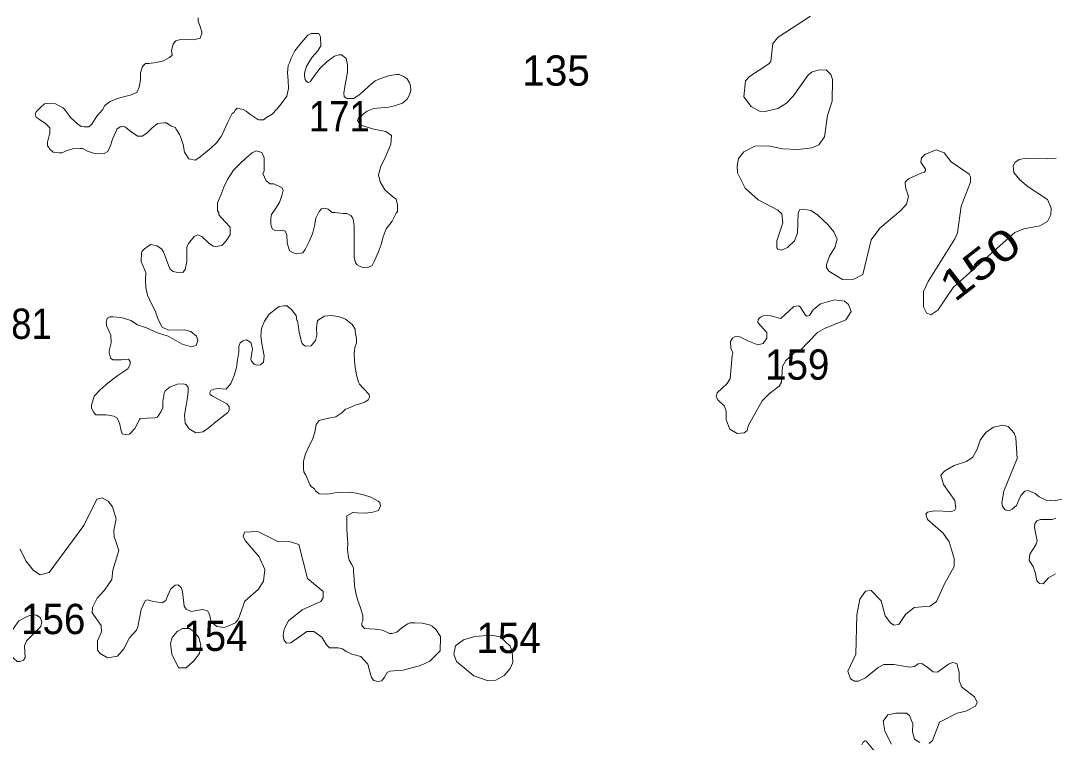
# Model space of a CAD drawing. Extents: x 499.9 to 555.3, y 9281.5 to 9336.8.
# Drawn here: x 524.08 to 529.54, y 9305.99 to 9309.8 of the extents above; entities that cross this region are included whole.
import ezdxf
from ezdxf.enums import TextEntityAlignment as Align

# ---------------------------------------------------------------- set-up
doc = ezdxf.new("R2010")
doc.units = 0
doc.header["$LTSCALE"] = 0.064
doc.layers.add('2', color=7, linetype='Continuous', lineweight=13)
doc.layers.add('21', color=7, linetype='Continuous')
doc.layers.add('61', color=7, linetype='Continuous')

msp = doc.modelspace()

# ---------------------------------------------------------------- linework, layer by layer
at = {"layer": '2'}
for points in [[(525.0315, 9309.7106), (525.041, 9309.7344), (525.041, 9309.744), (525.0283, 9309.7822), (525.0203, 9309.7997), (525.0203, 9309.8172)], [(528.252, 9309.8263), (528.0803, 9309.7146), (528.0534, 9309.6817), (528.0426, 9309.5861), (528.0316, 9309.5742), (527.9307, 9309.5078), (527.9089, 9309.4854), (527.8998, 9309.4006), (527.9395, 9309.3491), (527.9826, 9309.3242), (528.0125, 9309.3224), (528.0801, 9309.3379), (528.1252, 9309.3668), (528.1609, 9309.404), (528.2371, 9309.513), (528.2576, 9309.5311), (528.291, 9309.5417), (528.3336, 9309.5429), (528.3587, 9309.5179), (528.3671, 9309.4923), (528.3656, 9309.3779), (528.3419, 9309.3014), (528.3258, 9309.1886), (528.2952, 9309.1467), (528.2591, 9309.1311), (528.1845, 9309.1217), (528.1063, 9309.1264), (528.0282, 9309.1424), (527.9575, 9309.1407), (527.9001, 9309.1092), (527.8724, 9309.0753), (527.8644, 9309.0365), (527.8663, 9308.9983), (527.9063, 9308.9189), (527.9759, 9308.8559), (528.0785, 9308.802), (528.0999, 9308.7819), (528.1061, 9308.735), (528.0746, 9308.641), (528.0745, 9308.6027), (528.0796, 9308.5959), (528.0995, 9308.5918), (528.131, 9308.6056), (528.1666, 9308.6396), (528.1826, 9308.6815), (528.1858, 9308.7882), (528.1952, 9308.8042), (528.2153, 9308.8078), (528.2535, 9308.8002), (528.2887, 9308.7782), (528.3434, 9308.7268), (528.3751, 9308.687), (528.3922, 9308.6496), (528.3802, 9308.6051), (528.3512, 9308.5591), (528.3358, 9308.516), (528.336, 9308.4987), (528.3479, 9308.4793), (528.4208, 9308.436), (528.4801, 9308.4387), (528.5278, 9308.463), (528.572, 9308.6454), (528.6172, 9308.7076), (528.7288, 9308.8005), (528.7586, 9308.8336), (528.7682, 9308.8747), (528.7526, 9308.9243), (528.7515, 9308.9502), (528.768, 9308.9682), (528.8388, 9308.9985), (528.8538, 9309.0033), (528.859, 9309.0106), (528.859, 9309.0187), (528.8341, 9309.0554), (528.8377, 9309.0776), (528.8551, 9309.0963), (528.9142, 9309.1198), (528.957, 9309.1043), (528.9936, 9309.0576), (529.0881, 9308.9926), (529.096, 9308.9782), (529.0962, 9308.9498), (529.0468, 9308.8233), (529.0266, 9308.6828), (529.013, 9308.6515), (528.8729, 9308.4249), (528.848, 9308.3723), (528.848, 9308.2913), (528.8638, 9308.2611), (528.8858, 9308.2505), (528.9231, 9308.2748), (529.0048, 9308.3948), (529.126, 9308.5028)], [(525.1954, 9309.3015), (525.1763, 9309.2633), (525.1588, 9309.2251), (525.1428, 9309.1885), (525.1397, 9309.1885), (525.119, 9309.1599), (525.0888, 9309.1312), (525.0585, 9309.1041), (525.0251, 9309.0787), (525.0044, 9309.066), (524.971, 9309.0723), (524.9487, 9309.1074), (524.9423, 9309.1488), (524.928, 9309.1901), (524.9233, 9309.2013), (524.9089, 9309.2235), (524.9057, 9309.2283), (524.901, 9309.2378), (524.8787, 9309.2458), (524.8532, 9309.2633), (524.8405, 9309.2633), (524.8055, 9309.2586), (524.7768, 9309.2346), (524.7498, 9309.2092), (524.7259, 9309.1933), (524.7004, 9309.1933), (524.659, 9309.2219), (524.6376, 9309.2409), (524.6228, 9309.2458), (524.6097, 9309.241), (524.5922, 9309.2299), (524.5858, 9309.2156), (524.5683, 9309.1774), (524.5588, 9309.144), (524.5444, 9309.1121), (524.5253, 9309.101), (524.5126, 9309.0994), (524.4744, 9309.101), (524.4362, 9309.1137), (524.4108, 9309.128), (524.398, 9309.128), (524.3598, 9309.1265), (524.3248, 9309.1153), (524.3025, 9309.1042), (524.2898, 9309.1042), (524.2564, 9309.1089), (524.2373, 9309.1249), (524.2325, 9309.1328), (524.2261, 9309.1408), (524.2261, 9309.1615), (524.2341, 9309.1965), (524.2389, 9309.2044), (524.2389, 9309.2362), (524.2134, 9309.2617), (524.1863, 9309.2793), (524.1768, 9309.2856), (524.1657, 9309.2936), (524.1613, 9309.3108), (524.1688, 9309.3222), (524.1911, 9309.3461), (524.2102, 9309.3636), (524.2262, 9309.3652), (524.2675, 9309.3636), (524.2882, 9309.3524), (524.3089, 9309.3413), (524.3184, 9309.3301), (524.3407, 9309.3015), (524.3471, 9309.292), (524.3837, 9309.2585), (524.4044, 9309.2442), (524.4203, 9309.2426), (524.4446, 9309.2426), (524.4601, 9309.2554), (524.4871, 9309.2983), (524.5158, 9309.3317), (524.5285, 9309.3541), (524.5572, 9309.3763), (524.5954, 9309.3922), (524.6336, 9309.4018), (524.6686, 9309.4113), (524.6861, 9309.4193), (524.6972, 9309.4225), (524.71, 9309.4511), (524.7163, 9309.4893), (524.7163, 9309.5275), (524.7275, 9309.5594), (524.7434, 9309.5753), (524.7609, 9309.5769), (524.7991, 9309.5816), (524.8373, 9309.5896), (524.8691, 9309.6071), (524.8834, 9309.6198), (524.8803, 9309.6453), (524.8882, 9309.6787), (524.8978, 9309.6899)], [(524.8978, 9309.6899), (524.9026, 9309.6962), (524.9201, 9309.701), (524.9583, 9309.7026), (524.9965, 9309.701), (525.0315, 9309.7106)], [(525.9975, 9308.6617), (526.0135, 9308.7031), (526.0437, 9308.7445), (526.066, 9308.7859), (526.0723, 9308.7954), (526.0723, 9308.8304), (526.066, 9308.8607), (526.0469, 9308.875), (526.0051, 9308.9096), (525.9809, 9308.9518), (525.9719, 9308.988), (525.9839, 9309.0333), (526.0111, 9309.0876), (526.0383, 9309.151), (526.0413, 9309.1963), (526.0111, 9309.2174), (525.9477, 9309.2295), (525.8782, 9309.2506), (525.8623, 9309.2745), (525.8686, 9309.2935), (525.8766, 9309.2952), (525.8925, 9309.3111), (525.9132, 9309.3254), (525.9482, 9309.3381), (525.9864, 9309.3413), (526.0246, 9309.3461), (526.0564, 9309.3525), (526.0994, 9309.3668), (526.1233, 9309.3875), (526.1376, 9309.4145), (526.1424, 9309.4368), (526.1408, 9309.4575), (526.136, 9309.4734), (526.1233, 9309.4957), (526.1074, 9309.5052), (526.0819, 9309.518), (526.0692, 9309.518), (526.031, 9309.5132), (525.9928, 9309.5005), (525.9546, 9309.4846), (525.9227, 9309.4575), (525.8941, 9309.4305), (525.8686, 9309.4082), (525.84, 9309.3907), (525.8066, 9309.3922), (525.8018, 9309.3938), (525.7906, 9309.4018), (525.7886, 9309.4204), (525.7954, 9309.4543), (525.8018, 9309.4925), (525.8081, 9309.5307), (525.8081, 9309.5689), (525.8018, 9309.6039), (525.8002, 9309.6039), (525.7763, 9309.6214), (525.7636, 9309.6214), (525.7397, 9309.615), (525.7015, 9309.5864), (525.6649, 9309.5514), (525.6346, 9309.5132), (525.6124, 9309.4798), (525.602, 9309.4755), (525.5933, 9309.4813), (525.586, 9309.4915), (525.5822, 9309.5084), (525.5822, 9309.5244), (525.5917, 9309.5626), (525.6219, 9309.6087), (525.6522, 9309.6421), (525.6681, 9309.6692), (525.6665, 9309.7169), (525.657, 9309.7344), (525.6363, 9309.7344), (525.6172, 9309.7344), (525.5996, 9309.7265), (525.5885, 9309.7137), (525.5567, 9309.6771), (525.5312, 9309.6421), (525.5121, 9309.6039), (525.5026, 9309.58), (525.4962, 9309.5657), (525.4914, 9309.5275), (525.4962, 9309.4862), (525.4978, 9309.4448), (525.4883, 9309.4034), (525.4596, 9309.3636), (525.4373, 9309.3365), (525.4118, 9309.3095), (525.3816, 9309.2904), (525.3657, 9309.2792), (525.3386, 9309.2792), (525.3354, 9309.2808), (525.2941, 9309.3079), (525.275, 9309.3254), (525.2575, 9309.3334)], [(525.2575, 9309.3334), (525.2272, 9309.3397), (525.2161, 9309.3302), (525.2097, 9309.3175), (525.2002, 9309.3127), (525.1954, 9309.3015)], [(524.7375, 9308.5988), (524.7577, 9308.6124), (524.7705, 9308.6203), (524.8023, 9308.6139), (524.8278, 9308.5981), (524.8373, 9308.5822), (524.8532, 9308.5408), (524.8707, 9308.493), (524.8882, 9308.4787), (524.9042, 9308.4755), (524.9407, 9308.4739), (524.9519, 9308.4898), (524.9614, 9308.5312), (524.9614, 9308.5758), (524.9614, 9308.6076), (524.9694, 9308.6267), (524.9997, 9308.6633), (525.0171, 9308.6713), (525.041, 9308.6633), (525.0776, 9308.6283), (525.0999, 9308.6124), (525.1142, 9308.6108), (525.146, 9308.6155), (525.1683, 9308.6394), (525.1906, 9308.6713), (525.1906, 9308.7127), (525.1429, 9308.7636), (525.1301, 9308.7779), (525.1301, 9308.7891), (525.1238, 9308.7986), (525.1238, 9308.84), (525.1397, 9308.8814), (525.1572, 9308.9227), (525.1763, 9308.9641), (525.2065, 9309.0134), (525.24, 9309.0469), (525.2718, 9309.0771), (525.3052, 9309.1042), (525.3275, 9309.1153), (525.3577, 9309.1073), (525.3689, 9309.0787), (525.3689, 9309.0373), (525.3689, 9309.0087), (525.3625, 9308.996), (525.38, 9308.9562), (525.4007, 9308.9418), (525.4198, 9308.9402), (525.4564, 9308.9243), (525.4644, 9308.9196), (525.4691, 9308.9052), (525.4644, 9308.8846), (525.45, 9308.8432), (525.423, 9308.8018), (525.4071, 9308.7795), (525.4039, 9308.7604), (525.4039, 9308.7286), (525.4086, 9308.7142), (525.4134, 9308.7015), (525.4262, 9308.6951), (525.4389, 9308.6935), (525.4682, 9308.6965), (525.4803, 9308.6919), (525.4882, 9308.6713), (525.4898, 9308.6299), (525.5026, 9308.5869), (525.5185, 9308.579), (525.5376, 9308.571), (525.5726, 9308.5773), (525.5853, 9308.5949), (525.606, 9308.6363), (525.6235, 9308.6776), (525.6347, 9308.719), (525.6426, 9308.7604), (525.6585, 9308.7954), (525.6713, 9308.8097), (525.6888, 9308.8129), (525.7063, 9308.8065), (525.7286, 9308.7906), (525.7413, 9308.789), (525.7859, 9308.7843), (525.805, 9308.7843), (525.8272, 9308.7731), (525.8369, 9308.7598), (525.8412, 9308.7435), (525.8432, 9308.719), (525.8432, 9308.6776), (525.8432, 9308.6363), (525.8432, 9308.5949), (525.8432, 9308.5535), (525.8505, 9308.5243), (525.8591, 9308.5137), (525.8718, 9308.5057), (525.8838, 9308.5004), (525.8973, 9308.4994), (525.9196, 9308.5009)], [(529.5201, 9308.778), (529.5212, 9308.8122), (529.503, 9308.8578), (529.4003, 9308.9255), (529.3558, 9308.9625), (529.3251, 9309.0008), (529.3207, 9309.0337), (529.3295, 9309.0535), (529.3522, 9309.07), (529.39, 9309.077), (529.5037, 9309.0724), (529.547, 9309.0765)], [(529.126, 9308.5028), (529.3292, 9308.684), (529.3779, 9308.7039), (529.462, 9308.7194), (529.5027, 9308.742), (529.5201, 9308.778)], [(525.9196, 9308.5009), (525.9386, 9308.5105), (525.9514, 9308.5344), (525.9705, 9308.579), (525.9864, 9308.6204), (525.9975, 9308.6617)], [(524.745, 9308.4739), (524.737, 9308.4898), (524.7195, 9308.5312), (524.7227, 9308.5773), (524.7258, 9308.5853), (524.7375, 9308.5988)], [(525.1684, 9307.858), (525.127, 9307.8612), (525.1031, 9307.858), (525.0876, 9307.8508), (525.0816, 9307.8406), (525.0847, 9307.83), (525.0967, 9307.8198), (525.1333, 9307.8007), (525.1725, 9307.7795), (525.1843, 9307.7657), (525.1843, 9307.7466), (525.1768, 9307.7337), (525.146, 9307.7099), (525.1142, 9307.6845), (525.0808, 9307.6574), (525.0474, 9307.632), (525.0092, 9307.6272), (524.9742, 9307.6479), (524.9519, 9307.6781), (524.9487, 9307.7195), (524.9551, 9307.7609), (524.963, 9307.8023), (524.9678, 9307.8437), (524.9678, 9307.8675), (524.9566, 9307.8818), (524.9424, 9307.885), (524.9105, 9307.8834), (524.8978, 9307.8787), (524.8739, 9307.8691), (524.8468, 9307.8484), (524.8421, 9307.8341), (524.8341, 9307.7927), (524.8341, 9307.7577), (524.8246, 9307.737), (524.8055, 9307.7099), (524.7928, 9307.7068), (524.7514, 9307.7052), (524.7151, 9307.7025), (524.7116, 9307.6972), (524.6861, 9307.6495), (524.6591, 9307.6193), (524.6431, 9307.6161), (524.6208, 9307.6224), (524.6145, 9307.6368), (524.6065, 9307.6797), (524.5922, 9307.7068), (524.5763, 9307.7147), (524.5349, 9307.7227), (524.4808, 9307.7227), (524.4712, 9307.7338), (524.4585, 9307.7577), (524.4585, 9307.7736), (524.4728, 9307.8213), (524.5015, 9307.8516), (524.5333, 9307.8802), (524.5699, 9307.9105), (524.597, 9307.9296), (524.6495, 9307.9646), (524.6613, 9307.9869), (524.6622, 9308.0028), (524.6542, 9308.0155), (524.6145, 9308.0123), (524.5699, 9308.0123), (524.5588, 9308.0219), (524.5508, 9308.049), (524.5508, 9308.0601), (524.562, 9308.1015), (524.5604, 9308.1429), (524.5397, 9308.1874), (524.5349, 9308.2081), (524.5413, 9308.232), (524.5556, 9308.24), (524.5699, 9308.2384), (524.6145, 9308.2352), (524.6654, 9308.2192), (524.7004, 9308.197), (524.748, 9308.1818), (524.8058, 9308.154), (524.8627, 9308.1365), (524.9366, 9308.0946), (524.9851, 9308.0817), (525.0097, 9308.0886), (525.0195, 9308.115), (525.012, 9308.1376), (524.9818, 9308.1624), (524.9496, 9308.1699), (524.8645, 9308.1688), (524.8309, 9308.1843), (524.8102, 9308.2256), (524.7943, 9308.2702), (524.7736, 9308.3116), (524.7529, 9308.353), (524.745, 9308.3944), (524.7434, 9308.4357), (524.745, 9308.4739)], [(525.9832, 9307.242), (525.98, 9307.2595), (525.9705, 9307.2659), (525.9323, 9307.2882), (525.8941, 9307.2993), (525.8559, 9307.3089), (525.8177, 9307.3137), (525.7795, 9307.3121), (525.7413, 9307.3105), (525.7031, 9307.3025), (525.6586, 9307.3057), (525.6394, 9307.3216), (525.6347, 9307.3312), (525.6171, 9307.3439), (525.6108, 9307.3535), (525.5885, 9307.4028), (525.579, 9307.4219), (525.5758, 9307.4394), (525.5758, 9307.4776), (525.5869, 9307.5158), (525.6044, 9307.554), (525.6235, 9307.5922), (525.6362, 9307.6304), (525.6442, 9307.6717), (525.6585, 9307.6924), (525.6713, 9307.6956), (525.7095, 9307.7052), (525.7477, 9307.7115), (525.7795, 9307.7322), (525.7986, 9307.7513), (525.8114, 9307.7561), (525.8495, 9307.7736), (525.9004, 9307.7895), (525.9182, 9307.8009), (525.9243, 9307.815), (525.9235, 9307.8292), (525.8941, 9307.8611), (525.8718, 9307.8835), (525.867, 9307.8946), (525.8559, 9307.9328), (525.8495, 9307.971), (525.8463, 9308.0092), (525.8448, 9308.0474), (525.8495, 9308.0856), (525.8559, 9308.0983), (525.8559, 9308.1238), (525.8495, 9308.162), (525.8495, 9308.1747), (525.8336, 9308.1986), (525.7986, 9308.2272), (525.7779, 9308.2352), (525.7604, 9308.2415), (525.7222, 9308.2463), (525.6872, 9308.2431), (525.6506, 9308.2193), (525.6458, 9308.1811), (525.6474, 9308.1429), (525.6394, 9308.1142), (525.6315, 9308.1031), (525.6176, 9308.0867), (525.5879, 9308.085), (525.5785, 9308.0903), (525.5701, 9308.0987), (525.5662, 9308.1079), (525.563, 9308.1206), (525.5535, 9308.1588), (525.5487, 9308.197), (525.5455, 9308.2176), (525.5407, 9308.2192), (525.5376, 9308.2463), (525.5121, 9308.2798), (525.4978, 9308.2909), (525.4899, 9308.2972), (525.4739, 9308.2972), (525.4485, 9308.2941), (525.4357, 9308.2845), (525.3959, 9308.2527), (525.3705, 9308.2161), (525.3545, 9308.1779), (525.3513, 9308.1397), (525.3574, 9308.0992), (525.3686, 9308.0335), (525.3649, 9308.0003), (525.3493, 9307.9863), (525.3306, 9307.984), (525.3157, 9307.9897), (525.3021, 9308.005), (525.2993, 9308.0139), (525.3075, 9308.0695), (525.298, 9308.1041), (525.2763, 9308.1184), (525.2559, 9308.1129), (525.243, 9308.1021), (525.2352, 9308.084), (525.2352, 9308.0538)], [(525.2352, 9308.0538), (525.2288, 9308.0124), (525.224, 9307.971), (525.2113, 9307.9296), (525.1938, 9307.8882), (525.1684, 9307.858)], [(529.5797, 9307.2766), (529.5381, 9307.2675), (529.4943, 9307.2719), (529.4577, 9307.2887), (529.4368, 9307.3071), (529.4003, 9307.3218), (529.3828, 9307.3199), (529.3616, 9307.297), (529.3381, 9307.2443), (529.3162, 9307.224), (529.299, 9307.2157), (529.2785, 9307.2208), (529.264, 9307.239), (529.2619, 9307.257), (529.271, 9307.3197), (529.3413, 9307.491), (529.3346, 9307.6007), (529.3256, 9307.6248), (529.2941, 9307.6598), (529.2659, 9307.6668), (529.218, 9307.6574), (529.177, 9307.6296), (529.1474, 9307.5888), (529.1312, 9307.5412), (529.1079, 9307.4993)], [(529.1079, 9307.4993), (529.0754, 9307.4753), (529.0098, 9307.4548), (528.9589, 9307.4244), (528.9391, 9307.4043), (528.9528, 9307.3542)], [(528.9528, 9307.3542), (529.0132, 9307.2705), (529.018, 9307.2295), (529.0136, 9307.2187), (528.9971, 9307.2117), (528.9038, 9307.2162), (528.8693, 9307.2085), (528.8598, 9307.1978), (528.8694, 9307.1699), (528.9517, 9307.0968), (528.9827, 9307.0517), (529.0103, 9306.9643), (529.0094, 9306.9219), (528.961, 9306.8345), (528.9166, 9306.7366), (528.8822, 9306.712), (528.7987, 9306.7046), (528.7526, 9306.6689), (528.7177, 9306.6157), (528.6912, 9306.612), (528.673, 9306.6246), (528.6464, 9306.662), (528.6247, 9306.7411), (528.5718, 9306.7945), (528.5418, 9306.7914), (528.5127, 9306.7492), (528.4963, 9306.6658), (528.4914, 9306.4597), (528.4487, 9306.3694), (528.4619, 9306.3283), (528.4837, 9306.3159), (528.5042, 9306.3171), (528.5424, 9306.3349), (528.6087, 9306.3884), (528.6384, 9306.4048), (528.6913, 9306.4048), (528.7754, 9306.3906), (528.8001, 9306.3939), (528.8201, 9306.4075), (528.8396, 9306.4088), (528.8669, 9306.3903), (528.8986, 9306.3656), (528.9212, 9306.3636), (528.9791, 9306.4066), (529.0001, 9306.4153), (529.0229, 9306.4089), (529.0356, 9306.3634), (529.0359, 9306.3221), (529.0487, 9306.2873), (529.1174, 9306.2339), (529.1307, 9306.2036), (529.1216, 9306.1853), (529.0715, 9306.1585), (529.0255, 9306.1482), (528.9322, 9306.1002), (528.8948, 9306.0039), (528.8784, 9305.9879)], [(524.0823, 9307.0134), (524.1116, 9306.9507), (524.1514, 9306.8999), (524.188, 9306.878), (524.2348, 9306.8902), (524.4174, 9307.1376), (524.4868, 9307.2777), (524.5136, 9307.2847), (524.5454, 9307.266), (524.5681, 9307.2372), (524.5886, 9307.1727), (524.5763, 9307.1122), (524.578, 9307.0796), (524.6031, 9307.0066), (524.5702, 9306.9022), (524.5648, 9306.8537), (524.5268, 9306.7964), (524.4884, 9306.7542), (524.4632, 9306.7056), (524.462, 9306.6771), (524.5092, 9306.6109), (524.5107, 9306.5769), (524.4903, 9306.5292), (524.4906, 9306.4798), (524.5038, 9306.4633), (524.5428, 9306.4393), (524.5957, 9306.4485), (524.6286, 9306.4877), (524.658, 9306.5454), (524.695, 9306.5857), (524.703, 9306.6029), (524.7198, 9306.6951), (524.7416, 9306.7397), (524.7517, 9306.7451), (524.785, 9306.7373), (524.8315, 9306.7295), (524.85, 9306.7422), (524.8598, 9306.7645), (524.8763, 9306.8045), (524.8992, 9306.8224), (524.9162, 9306.8249)], [(525.8591, 9307.2054), (525.8973, 9307.2038), (525.9355, 9307.207), (525.9721, 9307.2165), (525.9784, 9307.2293), (525.9832, 9307.242)], [(524.9844, 9306.6837), (525.0432, 9306.6951), (525.071, 9306.6876), (525.0806, 9306.6688), (525.0903, 9306.6299), (525.1197, 9306.6049), (525.1606, 9306.6), (525.1783, 9306.6066), (525.218, 9306.6235), (525.2346, 9306.6446), (525.2667, 9306.7383), (525.34, 9306.8028), (525.3656, 9306.8449), (525.372, 9306.9049), (525.3428, 9306.972), (525.2682, 9307.0591), (525.2581, 9307.0814), (525.2662, 9307.1019), (525.3356, 9307.1059), (525.4452, 9307.0511), (525.501, 9307.0538), (525.5527, 9307.0384), (525.5978, 9306.8575), (525.6806, 9306.7892), (525.6806, 9306.7557), (525.6679, 9306.7361), (525.5695, 9306.6935), (525.4968, 9306.6343), (525.4741, 9306.5906), (525.4696, 9306.5591), (525.4727, 9306.5347), (525.4868, 9306.5167), (525.5105, 9306.5188), (525.5938, 9306.5792), (525.6313, 9306.578), (525.6741, 9306.5479), (525.6979, 9306.5075), (525.7133, 9306.4931), (525.7591, 9306.4926), (525.7832, 9306.4878), (525.802, 9306.4725), (525.8323, 9306.4588), (525.8789, 9306.4463), (525.9153, 9306.4066), (525.927, 9306.3653), (525.9348, 9306.336), (525.948, 9306.3205), (525.9682, 9306.314), (525.9907, 9306.3178), (526.0036, 9306.3371), (526.0182, 9306.3619), (526.0329, 9306.3687), (526.1027, 9306.3743), (526.1942, 9306.3997), (526.244, 9306.4228), (526.2976, 9306.4757), (526.3001, 9306.5495), (526.2999, 9306.5513), (526.2761, 9306.5879), (526.2554, 9306.607), (526.2411, 9306.6134), (526.2029, 9306.6229), (526.1647, 9306.6245), (526.1392, 9306.6245), (526.1265, 9306.6182), (526.0978, 9306.599), (526.0692, 9306.5752), (526.0437, 9306.5672), (526.031, 9306.5672), (525.9928, 9306.5863), (525.9546, 9306.5911), (525.8989, 9306.5943), (525.8845, 9306.6102), (525.8845, 9306.6245), (525.8893, 9306.6357), (525.8893, 9306.6627), (525.8782, 9306.7041), (525.8638, 9306.7423), (525.8527, 9306.7805), (525.8463, 9306.8187), (525.8448, 9306.8569), (525.84, 9306.8951), (525.84, 9306.9142), (525.8304, 9306.9333), (525.8177, 9306.9555), (525.8145, 9306.9715), (525.8097, 9307.0097), (525.8113, 9307.0479), (525.8066, 9307.0861), (525.805, 9307.1243), (525.805, 9307.1625), (525.805, 9307.1895), (525.8209, 9307.1975), (525.8368, 9307.207), (525.8591, 9307.2054)], [(529.5435, 9306.8833), (529.507, 9306.8609), (529.4797, 9306.83), (529.4596, 9306.8312), (529.446, 9306.8454), (529.4382, 9306.8838), (529.4268, 9306.9223), (529.4054, 9306.9536), (529.4094, 9306.9873), (529.4397, 9307.0364), (529.4468, 9307.0563), (529.4334, 9307.128), (529.4352, 9307.1476), (529.4466, 9307.163), (529.4651, 9307.169), (529.5264, 9307.1695), (529.5465, 9307.1766)], [(524.9162, 9306.8249), (524.9309, 9306.8113), (524.9386, 9306.7889), (524.9464, 9306.7129), (524.9581, 9306.6964), (524.9844, 9306.6837)], [(528.8289, 9305.9928), (528.8006, 9306.0104), (528.7892, 9306.0491), (528.7916, 9306.0914), (528.7734, 9306.1358), (528.7585, 9306.1482), (528.7016, 9306.1472), (528.6604, 9306.1388), (528.6348, 9306.1059), (528.6441, 9306.0523), (528.6792, 9305.9848)], [(528.5974, 9305.9365), (528.5461, 9305.9998), (528.5389, 9306.0013), (528.5298, 9305.9948), (528.5232, 9305.9806)]]:
    msp.add_lwpolyline(points, dxfattribs=at)
for points in [[(527.7586, 9307.8378), (527.8112, 9307.8876), (527.8282, 9307.913), (527.8387, 9308.0359), (527.8417, 9308.05), (527.8316, 9308.0732), (527.8297, 9308.1094), (527.8407, 9308.1265), (527.8559, 9308.1346), (527.878, 9308.1336), (527.9214, 9308.1124), (527.9745, 9308.092), (528.0025, 9308.0985), (528.0211, 9308.1258), (528.0215, 9308.157), (527.9885, 9308.1928), (527.9731, 9308.2085), (527.9747, 9308.2251), (527.9875, 9308.2377), (528.0052, 9308.2461), (528.0409, 9308.2447), (528.0944, 9308.2305), (528.1646, 9308.2934), (528.188, 9308.2969), (528.1971, 9308.2923), (528.2249, 9308.2474), (528.2345, 9308.2434), (528.2471, 9308.2465), (528.2656, 9308.2764), (528.3038, 9308.3082), (528.3783, 9308.3287), (528.4303, 9308.3227), (528.4526, 9308.3039), (528.4655, 9308.267), (528.4382, 9308.2232), (528.3253, 9308.1774), (528.2884, 9308.1559), (528.1964, 9308.0612), (528.166, 9308.0494), (528.1212, 9308.0096), (528.1032, 9307.9764), (528.0981, 9307.8946), (528.0869, 9307.873), (528.0352, 9307.835), (527.9975, 9307.796), (527.9242, 9307.6675), (527.9181, 9307.64), (527.9021, 9307.6265), (527.8645, 9307.6227), (527.8264, 9307.6465), (527.8074, 9307.6964), (527.8066, 9307.7424), (527.7955, 9307.7701), (527.7634, 9307.8006), (527.7543, 9307.8198)], [(524.0247, 9306.4862), (524.03, 9306.5484), (524.0453, 9306.5928), (524.0752, 9306.6349), (524.1154, 9306.6566), (524.1453, 9306.6674), (524.1674, 9306.6652), (524.1865, 9306.6532), (524.1955, 9306.6296), (524.1903, 9306.6056), (524.1147, 9306.5296), (524.1049, 9306.5028), (524.1074, 9306.4413), (524.099, 9306.4264), (524.0795, 9306.4196), (524.0664, 9306.4198), (524.046, 9306.4374), (524.03, 9306.4595)], [(524.9583, 9306.3871), (524.9988, 9306.4232), (525.0283, 9306.4632), (525.0347, 9306.507), (525.0253, 9306.5468), (525.0008, 9306.5758), (524.9747, 9306.5941), (524.938, 9306.5943), (524.9102, 9306.5778), (524.8833, 9306.5462), (524.8752, 9306.5153), (524.8817, 9306.4593), (524.9164, 9306.3875)], [(526.4762, 9306.3441), (526.3838, 9306.4204), (526.3703, 9306.4593), (526.3791, 9306.5025), (526.4216, 9306.535), (526.4807, 9306.5525), (526.5661, 9306.5598), (526.614, 9306.5506), (526.6677, 9306.5012), (526.6768, 9306.4723), (526.6807, 9306.4153), (526.6674, 9306.3826), (526.6362, 9306.3466), (526.5918, 9306.3225), (526.5515, 9306.319)]]:
    msp.add_lwpolyline(points, close=True, dxfattribs=at)

# ---------------------------------------------------------------- texts
at = {"layer": '21'}
msp.add_text('135', height=0.16, dxfattribs=at).set_placement((526.7308, 9309.4588))
for s, width, p in [('171', 0.9, (525.6046, 9309.2174)), ('181', 0.9, (523.9273, 9308.1226)), ('159', 0.95, (528.0122, 9307.9073)), ('156', 0.95, (524.0866, 9306.5647)), ('154', 0.95, (524.9423, 9306.4762)), ('154', 0.95, (526.4895, 9306.465))]:
    msp.add_text(s, height=0.16, dxfattribs=dict(at, width=width)).set_placement(p)
at = {"layer": '61', "width": 1.3}
msp.add_text('150', height=0.16, rotation=37.833, dxfattribs=at).set_placement((529.1946, 9308.4548), align=Align.CENTER)

doc.saveas('drawing.dxf')
